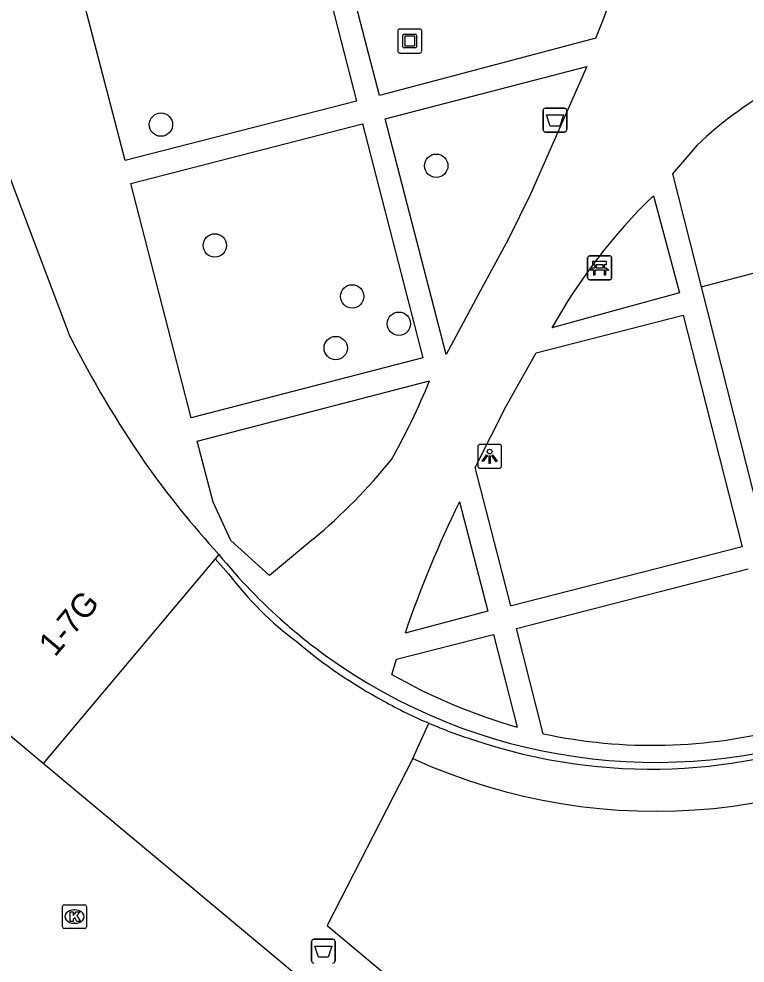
# Model space of a CAD drawing. Extents: x 161087 to 161922, y 382574 to 383873.
# Drawn here: x 161531.37 to 161561.79, y 383128.35 to 383167.9 of the extents above; entities that cross this region are included whole.
import ezdxf

# ---------------------------------------------------------------- set-up
doc = ezdxf.new("R2010")
doc.units = 0
for name, color, linetype in [('IMGEO_Afvalbak', 7, 'Continuous'), ('IMGEO_Bank', 7, 'Continuous'), ('IMGEO_Boom', 7, 'Continuous'), ('IMGEO_Groenvoorziening', 7, 'Continuous'), ('IMGEO_Kolk', 7, 'Continuous'), ('IMGEO_Kunstobject', 7, 'Continuous'), ('IMGEO_Lichtpunt', 7, 'Continuous'), ('IMGEO_Pand', 7, 'Continuous'), ('IMGEO_Pand_nummerreeks', 7, 'Continuous'), ('IMGEO_Voetgangersgebied_open', 7, 'Continuous'), ('IMGEO_Voetpad_halfverhard', 7, 'Continuous'), ('IMGEO_Voetpad_open', 7, 'Continuous')]:
    doc.layers.add(name, color=color, linetype=linetype)

msp = doc.modelspace()

# ---------------------------------------------------------------- linework, layer by layer
at = {"layer": 'IMGEO_Afvalbak'}
for p, q in [((161553.428, 383164.163), (161554.218, 383164.163)), ((161554.218, 383164.163), (161553.428, 383164.163)), ((161553.328, 383163.263), (161553.328, 383164.063)), ((161553.328, 383164.063), (161553.328, 383163.263)), ((161554.318, 383164.063), (161554.318, 383163.263)), ((161554.318, 383163.263), (161554.318, 383164.063)), ((161554.218, 383163.163), (161553.428, 383163.163)), ((161553.428, 383163.163), (161554.218, 383163.163)), ((161543.727, 383129.347), (161544.517, 383129.347)), ((161544.517, 383129.347), (161543.727, 383129.347)), ((161543.627, 383128.447), (161543.627, 383129.247)), ((161543.627, 383129.247), (161543.627, 383128.447)), ((161544.617, 383129.247), (161544.617, 383128.447)), ((161544.617, 383128.447), (161544.617, 383129.247))]:
    msp.add_line(p, q, dxfattribs=at)
for points in [[(161553.471, 383163.877), (161554.175, 383163.877), (161554.026, 383163.407), (161553.62, 383163.407), (161553.471, 383163.877)], [(161543.77, 383129.061), (161544.474, 383129.061), (161544.325, 383128.591), (161543.919, 383128.591), (161543.77, 383129.061)]]:
    msp.add_lwpolyline(points, dxfattribs=at)
for centre, start, end in [((161553.428, 383164.063), 90, 180), ((161553.428, 383164.063), 90, 180), ((161554.218, 383164.063), 0, 90), ((161554.218, 383164.063), 360, 90), ((161553.428, 383163.263), 180, 270), ((161553.428, 383163.263), 180, 270), ((161554.218, 383163.263), 270, 0), ((161554.218, 383163.263), 270, 0), ((161543.727, 383129.247), 90, 180), ((161543.727, 383129.247), 90, 180), ((161544.517, 383129.247), 0, 90), ((161544.517, 383129.247), 360, 90), ((161543.727, 383128.447), 180, 270), ((161543.727, 383128.447), 180, 270), ((161544.517, 383128.447), 270, 0), ((161544.517, 383128.447), 270, 0)]:
    msp.add_arc(centre, 0.1, start, end, dxfattribs=at)
at = {"layer": 'IMGEO_Bank'}
for p, q in [((161555.194, 383157.051), (161555.194, 383157.892)), ((161555.194, 383157.892), (161555.194, 383157.051)), ((161555.269, 383157.976), (161556.11, 383157.976)), ((161556.11, 383157.976), (161555.269, 383157.976)), ((161556.194, 383157.901), (161556.194, 383157.06)), ((161556.194, 383157.06), (161556.194, 383157.901)), ((161555.891, 383157.374), (161555.498, 383157.374)), ((161555.503, 383157.482), (161555.503, 383157.588)), ((161555.547, 383157.588), (161555.547, 383157.482)), ((161555.835, 383157.594), (161555.553, 383157.594)), ((161555.553, 383157.476), (161555.835, 383157.476)), ((161555.841, 383157.482), (161555.841, 383157.588)), ((161555.885, 383157.588), (161555.885, 383157.482)), ((161556.119, 383156.976), (161555.278, 383156.976)), ((161555.278, 383156.976), (161556.119, 383156.976))]:
    msp.add_line(p, q, dxfattribs=at)
for points in [[(161555.441, 383157.374), (161555.299, 383157.374), (161555.411, 383157.476), (161555.497, 383157.476)], [(161555.497, 383157.594), (161555.411, 383157.594), (161555.411, 383157.755), (161555.974, 383157.755), (161555.974, 383157.594), (161555.891, 383157.594)], [(161555.891, 383157.476), (161555.974, 383157.476), (161556.086, 383157.374), (161555.947, 383157.374)], [(161555.491, 383157.367), (161555.491, 383157.16), (161555.448, 383157.16), (161555.448, 383157.367)], [(161555.941, 383157.367), (161555.941, 383157.16), (161555.897, 383157.16), (161555.897, 383157.367)]]:
    msp.add_lwpolyline(points, dxfattribs=at)
for centre, radius, start, end in [((161555.272, 383157.898), 0.0779, 92.4484, 184.2845), ((161555.272, 383157.898), 0.0779, 92.4484, 184.2845), ((161556.116, 383157.898), 0.0779, 2.4484, 94.2845), ((161556.116, 383157.898), 0.0779, 2.4484, 94.2845), ((161555.441, 383157.367), 0.00671, 2.8957, 87.1043), ((161555.498, 383157.367), 0.00671, 92.8957, 177.1043), ((161555.496, 383157.587), 0.00671, 2.8957, 87.1043), ((161555.496, 383157.483), 0.00671, 272.8957, 357.1043), ((161555.553, 383157.587), 0.00671, 92.8957, 177.1043), ((161555.553, 383157.483), 0.00671, 182.8957, 267.1043), ((161555.835, 383157.587), 0.00671, 2.8957, 87.1043), ((161555.835, 383157.483), 0.00671, 272.8957, 357.1043), ((161555.892, 383157.587), 0.00671, 92.8957, 177.1043), ((161555.892, 383157.483), 0.00671, 182.8957, 267.1043), ((161555.89, 383157.367), 0.00671, 2.8957, 87.1043), ((161555.947, 383157.367), 0.00671, 92.8957, 177.1043), ((161555.272, 383157.054), 0.0779, 182.4484, 274.2845), ((161555.272, 383157.054), 0.0779, 182.4484, 274.2845), ((161556.116, 383157.054), 0.0779, 272.4484, 4.2845), ((161556.116, 383157.054), 0.0779, 272.4484, 4.2845)]:
    msp.add_arc(centre, radius, start, end, dxfattribs=at)
at = {"layer": 'IMGEO_Boom'}
for centre in [(161537.32, 383163.474), (161548.851, 383161.75), (161539.576, 383158.412), (161545.328, 383156.279), (161547.285, 383155.134), (161544.64, 383154.112)]:
    msp.add_circle(centre, 0.489, dxfattribs=at)
at = {"layer": 'IMGEO_Groenvoorziening'}
msp.add_lwpolyline([(161559.954, 383156.676), (161569.479, 383159.175)], dxfattribs=at)
at = {"layer": 'IMGEO_Kolk'}
for p, q in [((161533.199, 383129.869), (161533.199, 383130.721)), ((161533.274, 383130.795), (161534.126, 383130.795)), ((161533.687, 383130.575), (161533.712, 383130.575)), ((161534.2, 383130.721), (161534.2, 383129.869)), ((161534.126, 383129.795), (161533.274, 383129.795)), ((161533.71, 383130.015), (161533.685, 383130.015))]:
    msp.add_line(p, q, dxfattribs=at)
for points in [[(161533.199, 383129.869), (161533.199, 383130.721)], [(161533.274, 383130.795), (161534.126, 383130.795)], [(161533.52, 383130.495), (161533.643, 383130.495), (161533.643, 383130.344), (161533.773, 383130.495), (161533.937, 383130.495), (161533.791, 383130.344), (161533.944, 383130.095), (161533.792, 383130.095), (161533.707, 383130.259), (161533.643, 383130.192), (161533.643, 383130.095), (161533.52, 383130.095), (161533.52, 383130.495)], [(161534.2, 383130.721), (161534.2, 383129.869)], [(161534.126, 383129.795), (161533.274, 383129.795)]]:
    msp.add_lwpolyline(points, dxfattribs=at)
for centre, start, end in [((161533.276, 383130.719), 91.552, 178.448), ((161533.276, 383130.719), 91.552, 178.448), ((161534.124, 383130.719), 1.552, 88.448), ((161534.124, 383130.719), 1.552, 88.448), ((161533.276, 383129.871), 181.552, 268.448), ((161533.276, 383129.871), 181.552, 268.448), ((161534.124, 383129.871), 271.552, 358.448), ((161534.124, 383129.871), 271.552, 358.448)]:
    msp.add_arc(centre, 0.0765, start, end, dxfattribs=at)
for centre, major_axis, ratio, start_param, end_param in [((161533.686, 383130.295), (-0.387, 0.002), 0.722429, 4.712389, 7.853982), ((161533.711, 383130.295), (-0.39, 0.002), 0.717154, 1.570796, 4.712389)]:
    msp.add_ellipse(centre, major_axis=major_axis, ratio=ratio, start_param=start_param, end_param=end_param, dxfattribs=at)
at = {"layer": 'IMGEO_Kunstobject'}
for p, q in [((161547.241, 383167.389), (161547.241, 383166.548)), ((161547.241, 383167.389), (161547.241, 383166.548)), ((161548.157, 383167.473), (161547.316, 383167.473)), ((161548.157, 383167.473), (161547.316, 383167.473)), ((161547.505, 383167.261), (161547.979, 383167.261)), ((161548.241, 383166.557), (161548.241, 383167.398)), ((161548.241, 383166.557), (161548.241, 383167.398)), ((161547.455, 383166.737), (161547.455, 383167.211)), ((161547.535, 383167.161), (161547.535, 383166.787)), ((161547.929, 383167.181), (161547.555, 383167.181)), ((161547.949, 383166.787), (161547.949, 383167.161)), ((161548.029, 383167.211), (161548.029, 383166.737)), ((161547.325, 383166.473), (161548.166, 383166.473)), ((161547.325, 383166.473), (161548.166, 383166.473)), ((161547.979, 383166.687), (161547.505, 383166.687)), ((161547.555, 383166.767), (161547.929, 383166.767))]:
    msp.add_line(p, q, dxfattribs=at)
for centre, radius, start, end in [((161547.319, 383167.395), 0.0779, 92.4484, 184.2845), ((161547.319, 383167.395), 0.0779, 92.4484, 184.2845), ((161547.505, 383167.211), 0.05, 90, 180), ((161547.979, 383167.211), 0.05, 360, 90), ((161548.163, 383167.395), 0.0779, 2.4484, 94.2845), ((161548.163, 383167.395), 0.0779, 2.4484, 94.2845), ((161547.555, 383167.161), 0.02, 90, 180), ((161547.929, 383167.161), 0.02, 360, 90), ((161547.319, 383166.551), 0.0779, 182.4484, 274.2845), ((161547.319, 383166.551), 0.0779, 182.4484, 274.2845), ((161547.505, 383166.737), 0.05, 180, 270), ((161547.555, 383166.787), 0.02, 180, 270), ((161547.929, 383166.787), 0.02, 270, 0), ((161547.979, 383166.737), 0.05, 270, 0), ((161548.163, 383166.551), 0.0779, 272.4484, 4.2845), ((161548.163, 383166.551), 0.0779, 272.4484, 4.2845)]:
    msp.add_arc(centre, radius, start, end, dxfattribs=at)
at = {"layer": 'IMGEO_Lichtpunt'}
for p, q in [((161550.589, 383149.98), (161550.589, 383149.173)), ((161550.589, 383149.98), (161550.589, 383149.173)), ((161551.491, 383150.075), (161550.683, 383150.075)), ((161551.491, 383150.075), (161550.683, 383150.075)), ((161551.585, 383149.173), (161551.585, 383149.98)), ((161551.585, 383149.173), (161551.585, 383149.98)), ((161550.683, 383149.079), (161551.491, 383149.079)), ((161550.683, 383149.079), (161551.491, 383149.079))]:
    msp.add_line(p, q, dxfattribs=at)
for points in [[(161550.963, 383149.644), (161551.002, 383149.616), (161550.814, 383149.354), (161550.776, 383149.381), (161550.963, 383149.644)], [(161551.065, 383149.596), (161551.112, 383149.596), (161551.112, 383149.274), (161551.065, 383149.274), (161551.065, 383149.596)], [(161551.175, 383149.616), (161551.213, 383149.643), (161551.4, 383149.381), (161551.361, 383149.353), (161551.175, 383149.616)]]:
    msp.add_lwpolyline(points, dxfattribs=at)
msp.add_circle((161551.088, 383149.778), 0.0994, dxfattribs=at)
for centre, start, end in [((161550.683, 383149.98), 90, 180), ((161550.683, 383149.98), 90, 180), ((161551.491, 383149.98), 0, 90), ((161551.491, 383149.98), 0, 90), ((161550.683, 383149.173), 180, 270), ((161550.683, 383149.173), 180, 270), ((161551.491, 383149.173), 270, 0), ((161551.491, 383149.173), 270, 360)]:
    msp.add_arc(centre, 0.0946, start, end, dxfattribs=at)
at = {"layer": 'IMGEO_Pand'}
for points in [[(161532.38, 383136.716), (161513.402, 383152.628), (161495.054, 383168.011), (161490.38, 383171.93)], [(161528.213, 383168.581), (161533.508, 383154.592)], [(161539.594, 383145.288), (161532.38, 383136.716)], [(161539.745, 383145.467), (161539.594, 383145.288)], [(161547.868, 383136.919), (161544.278, 383129.928), (161560.892, 383116.017)]]:
    msp.add_lwpolyline(points, dxfattribs=at)
for centre, radius, start, end in [((161574.177, 383175.214), 45.598, 206.8888, 214.5826), ((161568.804, 383172.027), 39.369, 215.202, 222.4278), ((161558.047, 383159.265), 24.555, 245.5099, 305.8789)]:
    msp.add_arc(centre, radius, start, end, dxfattribs=at)
at = {"layer": 'IMGEO_Voetgangersgebied_open'}
msp.add_lwpolyline([(161559.774, 383113.842), (161532.38, 383136.716)], dxfattribs=at)
at = {"layer": 'IMGEO_Voetpad_halfverhard'}
for points in [[(161544.597, 383171.892), (161543.665, 383171.65), (161545.509, 383164.45), (161535.814, 383161.964), (161533.603, 383170.508)], [(161555.531, 383167.088), (161546.476, 383164.699), (161544.597, 383171.892)], [(161555.161, 383165.907), (161554.154, 383163.627), (161552.805, 383160.566), (161551.86, 383158.655), (161550.805, 383156.7), (161549.265, 383153.847), (161546.709, 383163.716), (161555.161, 383165.907)], [(161548.289, 383153.705), (161538.586, 383151.193), (161536.056, 383161.01), (161545.763, 383163.5), (161548.289, 383153.705)], [(161559.762, 383162.594), (161558.754, 383161.412), (161559.954, 383156.676)], [(161557.946, 383160.494), (161559.038, 383156.433)], [(161559.954, 383156.676), (161562.648, 383146.043), (161572.297, 383148.552), (161569.479, 383159.175)], [(161559.038, 383156.433), (161553.692, 383154.959)], [(161559.195, 383155.497), (161561.668, 383145.781), (161552.003, 383143.318), (161551.977, 383143.317), (161550.478, 383149.11), (161551.778, 383151.679), (161553.042, 383153.914), (161559.195, 383155.497)], [(161543.708, 383146.123), (161541.87, 383144.589), (161540.241, 383146.056), (161539.503, 383147.653), (161538.836, 383150.211), (161548.574, 383152.738)], [(161549.821, 383147.666), (161551.017, 383143.094)], [(161553.329, 383137.955), (161552.21, 383142.363), (161561.912, 383144.867)], [(161551.017, 383143.094), (161547.543, 383142.167)], [(161546.986, 383140.443), (161547.188, 383141.08), (161551.256, 383142.109)], [(161551.256, 383142.109), (161552.243, 383138.229)]]:
    msp.add_lwpolyline(points, dxfattribs=at)
for centre, radius, start, end in [((161509.66, 383185.776), 49.532, 337.8342, 346.2348), ((161570.651, 383151.254), 15.721, 101.5828, 133.8359), ((161575.009, 383142.977), 24.454, 134.2493, 150.6616), ((161519.437, 383164.813), 31.54, 330.837, 337.4892), ((161528.28, 383164.59), 24.063, 309.8763, 320.9929), ((161591.837, 383127.039), 46.806, 153.8524, 161.1434), ((161559.016, 383161.66), 24.391, 240.4463, 253.8766), ((161557.896, 383159.263), 21.792, 257.9016, 284.9744)]:
    msp.add_arc(centre, radius, start, end, dxfattribs=at)
at = {"layer": 'IMGEO_Voetpad_open'}
for points in [[(161540.143, 383144.659), (161539.594, 383145.288)], [(161547.868, 383136.919), (161548.546, 383138.397)]]:
    msp.add_lwpolyline(points, dxfattribs=at)
for centre, radius, start, end in [((161557.844, 383159.648), 23.172, 251.2794, 333.7329), ((161558.02, 383160.3), 23.537, 219.0639, 228.8079), ((161551.73, 383153.442), 14.54, 217.162, 233.1976), ((161558.218, 383160.548), 23.854, 228.8415, 234.0375), ((161556.87, 383158.225), 21.485, 229.8624, 241.6001), ((161558.034, 383160.314), 23.557, 234.0681, 289.5534), ((161555.461, 383154.899), 17.892, 240.503, 247.2654), ((161556.648, 383157.252), 20.522, 246.7473, 252.2959)]:
    msp.add_arc(centre, radius, start, end, dxfattribs=at)

# ---------------------------------------------------------------- texts
at = {"layer": 'IMGEO_Pand_nummerreeks'}
msp.add_text('1-7G', height=1, rotation=49.8739, dxfattribs=at).set_placement((161532.878, 383141.137))

doc.saveas('drawing.dxf')
